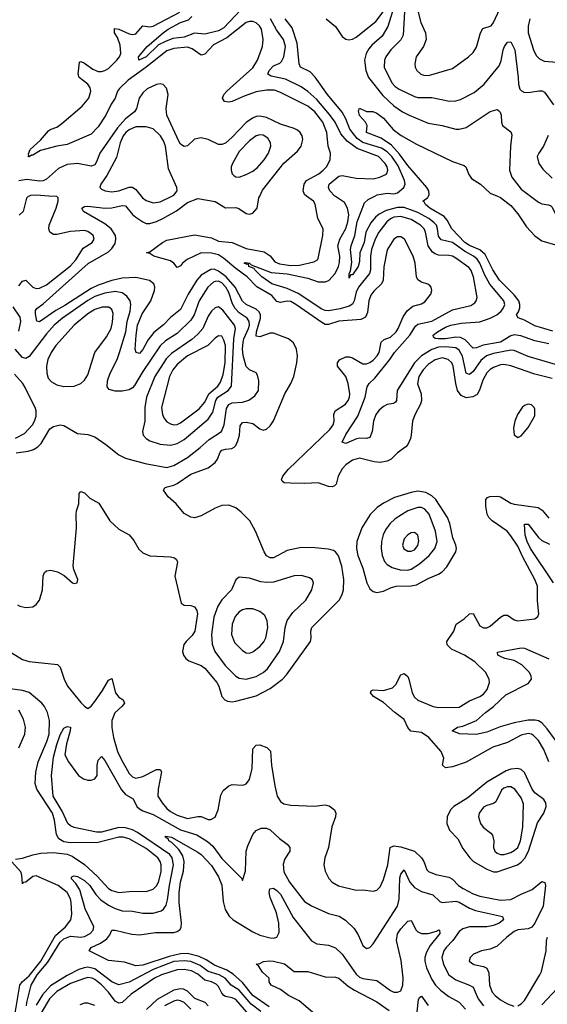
# Model space of a CAD drawing. Header units: inches. Extents: x 1649636 to 1815363, y 506543 to 641975.
# Tile 306 of 656: x 1686234 to 1689302, y 615299 to 621026. Entities that reach past the tile are written whole.
import ezdxf

# ---------------------------------------------------------------- set-up
doc = ezdxf.new("R2010")
doc.units = ezdxf.units.IN
doc.header["$MEASUREMENT"] = 0
doc.layers.add('B6681', color=7, linetype='Continuous')
doc.layers.add('B6682', color=7, linetype='Continuous')

msp = doc.modelspace()

# ---------------------------------------------------------------- linework, layer by layer
at = {"layer": 'B6681', "color": 5}
for points, elevation in [([(1686221.8, 617621.8), (1686234.7, 617614.7), (1686270, 617607.3), (1686310, 617611.3), (1686330, 617623.6), (1686350, 617648.8), (1686367.5, 617710), (1686369.8, 617790.2), (1686377.6, 617810), (1686390, 617820.3), (1686415.6, 617824.4), (1686453.8, 617813.8), (1686492.8, 617792.8), (1686541, 617750), (1686550, 617745.5), (1686568, 617750), (1686571.5, 617770), (1686548.2, 617828.2), (1686545.4, 617850), (1686564, 618070), (1686561.6, 618150), (1686563.6, 618170), (1686577, 618210), (1686579.3, 618270), (1686590, 618280.7), (1686610, 618274.4), (1686642.7, 618242.7), (1686693.3, 618213.3), (1686758.2, 618110), (1686810, 618062.6), (1686870, 618028.8), (1686897, 617997), (1686926.7, 617946.7), (1686950, 617925.7), (1686990, 617907.6), (1687110, 617901.3), (1687135.1, 617895.1), (1687146, 617886), (1687152.2, 617870), (1687136.5, 617790), (1687172, 617632), (1687190, 617621.1), (1687230, 617618.5), (1687251, 617611), (1687264.7, 617590), (1687267, 617570), (1687251.6, 617470), (1687236.2, 617443.8), (1687201.6, 617410), (1687189.1, 617390.9), (1687181.1, 617350), (1687185.7, 617330), (1687199.4, 617310), (1687217.2, 617297.2), (1687289.6, 617269.6), (1687310, 617253.2), (1687380.6, 617170), (1687392.3, 617150), (1687410.2, 617090), (1687427.6, 617070), (1687442.4, 617062.4), (1687470, 617058.8), (1687490, 617062.2), (1687610, 617093.4), (1687690, 617135.3), (1687762.6, 617190), (1687785.2, 617214.8), (1687924.1, 617410), (1687928.9, 617430), (1687926.2, 617470), (1687932.8, 617490), (1688090.7, 617649.3), (1688110, 617683), (1688117.7, 617710), (1688119.4, 617770), (1688106.8, 617846.8), (1688087.5, 617907.5), (1688071.1, 617931.1), (1688058.7, 617938.7), (1688026.9, 617946.9), (1687950, 617954.2), (1687870, 617955), (1687790, 617937.5), (1687710, 617895.3), (1687690, 617895.3), (1687670, 617907.8), (1687654.6, 617930), (1687606, 618050), (1687571.9, 618110), (1687522.3, 618162.3), (1687490, 618186.6), (1687450, 618201.4), (1687410, 618200.3), (1687370, 618184.8), (1687290, 618139.3), (1687250, 618128.6), (1687230, 618132.1), (1687190, 618154), (1687144.6, 618210), (1687098, 618250), (1687069.8, 618290), (1687077.6, 618302.4), (1687090.6, 618309.4), (1687130, 618318.2), (1687150, 618327.4), (1687230, 618383.3), (1687330, 618418.8), (1687370, 618450.2), (1687383.4, 618470), (1687399.9, 618510), (1687410, 618521.2), (1687430, 618528.3), (1687468.1, 618531.9), (1687480.9, 618539.1), (1687491.3, 618548.7), (1687503.2, 618576.8), (1687511.2, 618610), (1687516, 618664), (1687530, 618682.5), (1687550, 618685.1), (1687590, 618676.3), (1687630, 618646.2), (1687650, 618637.6), (1687670, 618643.6), (1687690, 618662.8), (1687710, 618693.1), (1687774.9, 618850), (1687810.8, 618910), (1687827.3, 618950), (1687846, 619030), (1687849.8, 619070), (1687843.7, 619110), (1687826.6, 619146.6), (1687796.4, 619170), (1687710, 619202), (1687690, 619203.4), (1687630, 619180.4), (1687610, 619185.1), (1687610.4, 619210.4), (1687633.6, 619290), (1687633.9, 619310), (1687627.4, 619327.4), (1687610, 619342.4), (1687550, 619369.6), (1687530, 619388), (1687487.3, 619470), (1687434.5, 619530), (1687390, 619564.1), (1687365.6, 619574.4), (1687346.4, 619573.6), (1687290, 619540.1), (1687264.6, 619510), (1687213.3, 619430), (1687170, 619339.5), (1687110, 619293.2), (1687069.5, 619250.5), (1687013.6, 619206.4), (1686979.1, 619160.9), (1686950, 619107.3), (1686930, 619084.5), (1686910.8, 619090.8), (1686906.1, 619110), (1686910.4, 619190.4), (1686919.2, 619250), (1686945.8, 619314.2), (1686996.8, 619390), (1687017, 619450), (1687019.1, 619470), (1687014.1, 619490), (1686989.5, 619509.5), (1686910, 619526.1), (1686830, 619521.6), (1686770, 619509.6), (1686690, 619482.4), (1686650, 619463.2), (1686496.3, 619363.7), (1686444.9, 619335.1), (1686350, 619269.2), (1686333.1, 619273.1), (1686325.8, 619314.2), (1686325.6, 619334.4), (1686333.2, 619346.8), (1686370, 619372.2), (1686632.6, 619607.4), (1686750, 619675.3), (1686770, 619694.2), (1686790, 619724.3), (1686793.9, 619750), (1686790.2, 619770), (1686765.2, 619810), (1686730, 619839.2), (1686604.4, 619910), (1686594.7, 619930), (1686610, 619938.8), (1686630, 619940.7), (1686730.4, 619930.4), (1686770, 619931.9), (1686830, 619945.9), (1686850, 619943.7), (1686890, 619892.8), (1686910, 619876.6), (1686950, 619849.5), (1686970, 619841.2), (1686990, 619839.6), (1687030, 619851.8), (1687066.8, 619870), (1687145.2, 619914.8), (1687210, 619962.3), (1687270, 619986.7), (1687370, 619967.9), (1687430, 619931), (1687490, 619932.6), (1687507.9, 619927.9), (1687550, 619897.8), (1687570, 619894.5), (1687590, 619901), (1687613.9, 619930), (1687625.2, 619990), (1687629.9, 620000)], 520), ([(1686230, 619477.2), (1686250, 619505.2), (1686270, 619510.2), (1686310, 619469.3), (1686330, 619462.2), (1686350, 619464.2), (1686390, 619482.8), (1686530, 619594.8), (1686560.6, 619630), (1686603.4, 619696.6), (1686654.7, 619730), (1686666.9, 619750), (1686661.1, 619770), (1686650, 619781.1), (1686630, 619794.6), (1686610, 619799.1), (1686530, 619793), (1686450, 619775.5), (1686430, 619776.2), (1686410, 619789.8), (1686403.4, 619810), (1686405, 619830), (1686446.5, 619930), (1686458.5, 619970), (1686457, 619990), (1686450, 619997), (1686404.4, 620000)], 540), ([(1686289.8, 620000), (1686282.8, 619997.2), (1686272.9, 619987.1), (1686253.9, 619910), (1686231.9, 619888.1)], 540), ([(1686939.4, 620000), (1686947.3, 619990), (1686970, 619974.5), (1687010, 619961), (1687050, 619966.4), (1687119.4, 620000)], 540), ([(1689330, 618939.7), (1689230, 618963.8), (1689090, 619011.9), (1689050, 619019.6), (1689030, 619017.7), (1688990, 619003.4), (1688969, 618991), (1688950, 618971.8), (1688927.9, 618930), (1688908.2, 618871.8), (1688894.1, 618845.9), (1688868, 618832), (1688830, 618826.6), (1688800.6, 618840.6), (1688780.5, 618870), (1688769.9, 618909.9), (1688754.2, 619010), (1688746.5, 619030), (1688726.2, 619050), (1688690, 619058.4), (1688650, 619047), (1688610, 619020.4), (1688580.4, 618990), (1688555.2, 618950), (1688547.8, 618907.8), (1688569.3, 618850), (1688570.2, 618810), (1688564.8, 618790), (1688531.6, 618728.4), (1688517.6, 618690), (1688511.2, 618610), (1688505.7, 618590), (1688490, 618554.3), (1688478.6, 618541.4), (1688430, 618506.6), (1688394, 618470), (1688370, 618458.4), (1688330, 618450.9), (1688294.5, 618454.5), (1688210, 618474.5), (1688170, 618463.4), (1688130, 618435.9), (1688110, 618413.6), (1688085.7, 618370), (1688074.9, 618325.1), (1688065.1, 618314.9), (1688050.8, 618309.2), (1688029.9, 618309.9), (1687970, 618332.7), (1687892.3, 618327.7), (1687809.5, 618329.5), (1687772.6, 618332.6), (1687761, 618341), (1687756, 618350), (1687764.4, 618370), (1687795.8, 618410), (1688038, 618642), (1688055.9, 618670), (1688062.4, 618690), (1688061.6, 618730), (1688069, 618750), (1688129.1, 618790), (1688143.6, 618810), (1688151.9, 618830), (1688153.8, 618850), (1688144.3, 618910), (1688130.3, 618950.3), (1688082.3, 619010), (1688082.1, 619030), (1688092.8, 619047.2), (1688130, 619065), (1688150, 619065.2), (1688170, 619058.9), (1688230, 619024.5), (1688250, 619023.7), (1688270, 619031.5), (1688290, 619046.3), (1688312.9, 619070), (1688323.4, 619090), (1688335.1, 619150), (1688354.1, 619165.9), (1688390, 619178.8), (1688422.8, 619210), (1688435.5, 619230), (1688463.2, 619296.8), (1688487, 619333), (1688520.1, 619359.9), (1688570, 619373.8), (1688590, 619385.2), (1688624.4, 619430), (1688629.7, 619450), (1688627.3, 619470), (1688618.9, 619478.9), (1688607.2, 619487.2), (1688570, 619498.5), (1688550, 619511.8), (1688541.4, 619530), (1688533.9, 619610), (1688522.3, 619650), (1688472.3, 619750), (1688450, 619763.5), (1688430, 619762.7), (1688410, 619749.7), (1688370, 619687.3), (1688351.3, 619588.7), (1688348.2, 619510), (1688338.5, 619490), (1688292.6, 619447.4), (1688276.1, 619423.9), (1688264.5, 619390), (1688257.1, 619322.9), (1688244.2, 619295.8), (1688218.5, 619281.5), (1688090, 619273.2), (1688030, 619252.8), (1688010, 619253.7), (1687990, 619265.3), (1687840.2, 619370), (1687810, 619385.8), (1687790, 619389.5), (1687750, 619380.9), (1687730, 619387.5), (1687700.8, 619420.8), (1687612.4, 619472.4), (1687556, 619530), (1687490, 619578.5), (1687419.4, 619639.4), (1687390, 619658.3), (1687350, 619668.4), (1687290, 619670.3), (1687208, 619632), (1687181.5, 619610), (1687170, 619593.6), (1687150, 619585.3), (1687129.5, 619609.5), (1687110, 619622.4), (1687013.5, 619650), (1686990, 619665), (1686972.3, 619670), (1686990, 619675.9), (1687064.2, 619730), (1687090, 619743.8), (1687250, 619774.9), (1687350, 619756.4), (1687390, 619738.3), (1687470, 619730.4), (1687550, 619694.5), (1687655.7, 619675.7), (1687690, 619652.9), (1687717.3, 619617.3), (1687745.1, 619605.1), (1687810, 619595.7), (1687861.3, 619598.7), (1687943.4, 619616.6), (1687965.7, 619630), (1687970, 619637.1), (1687995.8, 619770), (1687997.9, 619810), (1687966.8, 619870), (1687952.5, 619952.5), (1687942.4, 619970), (1687902.3, 620000)], 480), ([(1689350, 619019.5), (1689190, 619066.6), (1689110, 619101.1), (1689090, 619103.5), (1688990, 619085.1), (1688948.6, 619071.4), (1688916, 619044), (1688870, 618978.8), (1688850, 618961.6), (1688830, 618970.8), (1688809.4, 619069.4), (1688790, 619103.2), (1688770, 619117.3), (1688710, 619123.8), (1688670, 619121.3), (1688630, 619108.5), (1688569.6, 619070), (1688529.2, 619030.8), (1688429.5, 618870), (1688424.4, 618810), (1688418.9, 618801.1), (1688406.9, 618793.1), (1688370, 618787.2), (1688350, 618776.9), (1688324.4, 618755.6), (1688304.7, 618730), (1688291.1, 618690), (1688283.5, 618630), (1688270, 618596.3), (1688251, 618589), (1688210, 618591.7), (1688192.1, 618587.9), (1688130, 618561.3), (1688110, 618568), (1688130, 618613.1), (1688201, 618719), (1688242.8, 618830), (1688255.4, 618890), (1688265.8, 618910), (1688299.6, 618940.4), (1688387.1, 619050), (1688412.7, 619090), (1688502.4, 619190), (1688536.2, 619243.8), (1688550, 619255.6), (1688630, 619272.9), (1688750, 619338.9), (1688856.5, 619363.6), (1688880.6, 619379.4), (1688888.6, 619390), (1688893.5, 619410), (1688873.3, 619530), (1688856.6, 619570), (1688845.1, 619585.1), (1688770, 619637.9), (1688750, 619649.9), (1688730, 619654.9), (1688670, 619657.2), (1688650, 619663.4), (1688634.5, 619674.5), (1688609.4, 619710), (1688594.2, 619790), (1688585, 619810), (1688565.5, 619830), (1688510, 619864), (1688450, 619881.9), (1688410, 619877.2), (1688390, 619868.5), (1688369.6, 619850), (1688321.7, 619790), (1688301.1, 619750), (1688279.9, 619690), (1688274.1, 619650), (1688273.5, 619570), (1688268.5, 619550), (1688203.5, 619470), (1688190, 619441.4), (1688179.5, 619390), (1688169.7, 619370.3), (1688150, 619359.6), (1688096.6, 619343.4), (1688030, 619332.4), (1688010, 619334.2), (1687990, 619342.5), (1687853.1, 619433.1), (1687790, 619463.3), (1687700.5, 619490), (1687642.6, 619530), (1687600.4, 619570), (1687598.2, 619578.2), (1687566.2, 619590), (1687565.2, 619605.2), (1687557.6, 619602.4), (1687539.5, 619610), (1687546.5, 619613.5), (1687570, 619610.6), (1687579.1, 619599.1), (1687696.1, 619556.1), (1687790, 619548.1), (1687910, 619521.9), (1687970, 619500.9), (1688010, 619500.8), (1688030.9, 619509.1), (1688069, 619550), (1688087.6, 619590), (1688093.5, 619613.5), (1688094.6, 619650), (1688083.2, 619710), (1688096.4, 619750), (1688130, 619812.2), (1688141.9, 619850), (1688147.6, 619890), (1688139.3, 619930), (1688121.9, 619961.9), (1688070, 619996.8), (1688066.9, 620000)], 460), ([(1689310, 619140.2), (1689230, 619157.7), (1689147.4, 619187.4), (1689110, 619192.5), (1689090, 619187.7), (1689030, 619149.3), (1688928.1, 619131.9), (1688890, 619117.3), (1688870, 619115.6), (1688824.2, 619164.2), (1688798.1, 619178.1), (1688770, 619179.5), (1688710, 619170), (1688669.9, 619169.9), (1688650.8, 619170.8), (1688640, 619180), (1688638.7, 619190), (1688663.4, 619210), (1688710, 619237.5), (1688740.8, 619250), (1688801.6, 619261.6), (1688910, 619267.9), (1688970.6, 619290), (1689008.4, 619310), (1689033.1, 619330), (1689048.1, 619350), (1689054.3, 619370), (1689050, 619390.6), (1688967.4, 619487.4), (1688939.5, 619539.5), (1688909.9, 619610), (1688893.3, 619633.3), (1688872.7, 619650), (1688819.5, 619679.5), (1688750, 619730.3), (1688685.3, 619745.3), (1688670, 619766), (1688664.3, 619810), (1688656.7, 619830), (1688645, 619845), (1688612.4, 619870), (1688550, 619904.2), (1688470, 619933.2), (1688430, 619934.4), (1688364.4, 619915.6), (1688324.8, 619895.2), (1688302.8, 619877.2), (1688276.5, 619843.5), (1688247.4, 619790), (1688237.8, 619730), (1688212.7, 619670), (1688210, 619619), (1688201.5, 619590), (1688170, 619542.3), (1688158, 619542), (1688150, 619522), (1688149.1, 619549.1), (1688156.6, 619563.4), (1688164.6, 619615.4), (1688158.1, 619690), (1688160.9, 619710), (1688183.3, 619770), (1688197, 619850), (1688239.7, 619960.3), (1688259.9, 619980.1), (1688299.4, 620000)], 440), ([(1689333.5, 619213.5), (1689230, 619245.8), (1689170, 619278.1), (1689131.6, 619291.6), (1689121.8, 619310), (1689134.1, 619325.9), (1689142.1, 619350), (1689141.8, 619370), (1689135.5, 619390), (1689110, 619425), (1689024.5, 619510), (1688985, 619570), (1688940.4, 619660.4), (1688910, 619687.9), (1688850, 619712.2), (1688822.4, 619730), (1688747.6, 619810), (1688719.9, 619859.9), (1688701.5, 619881.5), (1688619.1, 619930), (1688594.6, 619950), (1688585.8, 619965.8), (1688578.4, 619970), (1688607.5, 619992.5), (1688610.9, 620000)], 420), ([(1689011.4, 620000), (1689030, 619992), (1689090, 619945.4), (1689130, 619896.1), (1689180.7, 619820.7), (1689230, 619768.9), (1689270, 619740.2), (1689350, 619716.5), (1689430, 619661.5), (1689480.2, 619610), (1689520.2, 619550), (1689572.1, 619490), (1689693.5, 619370), (1689745.4, 619325.4), (1689830, 619266), (1689870, 619243.5), (1689908.8, 619228.8), (1689935.5, 619170), (1689962.2, 619142.2), (1689990, 619124.2), (1690000, 619120.4)], 420), ([(1689203.8, 620000), (1689250, 619965), (1689270, 619954.3), (1689309.2, 619949.2), (1689323, 619943), (1689330, 619936.4), (1689364.4, 619864.4), (1689439.5, 619770), (1689470, 619740.1), (1689530, 619699.6), (1689590, 619689.2), (1689604, 619670), (1689610.1, 619590), (1689630, 619549.4), (1689670, 619510.1), (1689742.1, 619462.1), (1689830, 619377.1), (1689850, 619366.4), (1689890, 619363.2), (1689950, 619392.5), (1689990, 619400.7), (1690000, 619390.5)], 440), ([(1686213.1, 618506.9), (1686283.3, 618516.7), (1686314.4, 618525.6), (1686338.7, 618541.3), (1686358.5, 618561.5), (1686410, 618646.5), (1686430, 618659.6), (1686470, 618670.3), (1686490, 618665.3), (1686570, 618618), (1686630, 618613.1), (1686670, 618600.3), (1686735.8, 618555.8), (1686810, 618494.9), (1686850, 618475.3), (1686963.8, 618443.8), (1687090, 618421.7), (1687130, 618433.5), (1687210, 618480.1), (1687282.9, 618537.1), (1687335.1, 618584.9), (1687406.5, 618630), (1687423.7, 618670), (1687436.5, 618763.5), (1687450, 618788), (1687470, 618796.5), (1687530, 618800.7), (1687567.3, 618812.7), (1687602, 618838), (1687622, 618870), (1687624.4, 618924.4), (1687617.5, 618957.5), (1687610, 618972.3), (1687570, 618989.7), (1687550, 619009.6), (1687533.1, 619073.1), (1687529.9, 619109.9), (1687533.1, 619150), (1687537.6, 619170), (1687565.2, 619230), (1687570.2, 619250), (1687569.1, 619270), (1687556.2, 619290), (1687510, 619321.1), (1687486.1, 619346.1), (1687472.3, 619372.3), (1687450, 619438.9), (1687433.5, 619470), (1687410, 619494.9), (1687390, 619504.5), (1687370, 619503.9), (1687360.8, 619499.2), (1687328.6, 619470), (1687277.4, 619390), (1687247.6, 619310), (1687230, 619278.9), (1687150, 619201.3), (1687082.7, 619157.3), (1687050.6, 619129.4), (1686945.4, 618974.6), (1686901.1, 618898.9), (1686890, 618885.2), (1686870, 618873.2), (1686830, 618864.4), (1686790, 618864.8), (1686754.8, 618874.8), (1686741.8, 618890), (1686745.2, 618925.2), (1686760.2, 618970), (1686800.8, 619050), (1686815.3, 619090), (1686850.5, 619209.5), (1686858.5, 619270), (1686876.7, 619330), (1686880.4, 619370), (1686877, 619390), (1686857.8, 619417.8), (1686830, 619437.9), (1686790, 619444.2), (1686730, 619434.3), (1686670, 619415.6), (1686630, 619392.2), (1686482.5, 619290), (1686435.4, 619250), (1686390, 619198), (1686290, 619066.3), (1686270, 619054.6), (1686250, 619061), (1686207.6, 619110)], 540), ([(1686230, 619214.9), (1686240.1, 619270), (1686236, 619296), (1686196.3, 619356.3)], 540), ([(1686209, 618591), (1686261.1, 618618.9), (1686308.4, 618670), (1686320.6, 618690), (1686330, 618719.1), (1686329.9, 618749.9), (1686325, 618765), (1686266.8, 618886.8), (1686251.9, 618910), (1686203.4, 618963.4)], 560), ([(1689310, 616709.8), (1689281.2, 616781.2), (1689250, 616832.8), (1689221.6, 616861.6), (1689209.5, 616869.5), (1689190, 616873.4), (1689150, 616864.7), (1689070, 616821), (1688985.3, 616794.7), (1688830, 616708.1), (1688750, 616680.9), (1688710, 616674.3), (1688693, 616690), (1688699.8, 616730), (1688685, 616770), (1688612.6, 616850), (1688570, 616879.1), (1688507.4, 616887.4), (1688490, 616909.7), (1688470, 616954.9), (1688415.6, 616995.6), (1688350, 617053.5), (1688291.5, 617090), (1688273.6, 617110), (1688278, 617122), (1688290, 617128.2), (1688350, 617123.2), (1688401.4, 617138.6), (1688421.7, 617158.3), (1688450, 617215.5), (1688470, 617222.6), (1688490, 617205.3), (1688497.7, 617190), (1688516.8, 617110), (1688530, 617085.8), (1688550, 617068.5), (1688639.1, 617030), (1688670, 617024.6), (1688790, 617027.5), (1688850, 617063.8), (1688910, 617088.5), (1688930, 617102.4), (1688952.9, 617130), (1688966, 617170), (1688964.4, 617190), (1688942.3, 617230), (1688880.4, 617290), (1688821.1, 617330), (1688745.3, 617365.3), (1688720.2, 617390), (1688717.7, 617410), (1688757.9, 617470), (1688771.6, 617510), (1688818.5, 617541.5), (1688850.3, 617570.3), (1688870, 617571.8), (1688910, 617500.7), (1688930, 617487.8), (1688950, 617487.8), (1688970, 617498.4), (1689030, 617551.4), (1689050, 617562.4), (1689070, 617562.7), (1689110, 617535.3), (1689130, 617528.9), (1689230, 617541.6), (1689246.2, 617553.8), (1689253.3, 617570), (1689244.7, 617644.7), (1689244, 617730), (1689229.8, 617770), (1689158.9, 617898.9), (1689130, 617964.5), (1689090, 618023), (1689068.6, 618050), (1688982.2, 618110), (1688961.9, 618130), (1688952.2, 618150), (1688943.7, 618196.3), (1688944.7, 618235.3), (1688953.8, 618246.2), (1688967.7, 618252.3), (1689014.3, 618254.3), (1689030, 618250.8), (1689090, 618213.8), (1689110, 618207), (1689248.4, 618188.4), (1689272.1, 618172.1), (1689310, 618126.3)], 480), ([(1689337.3, 617750), (1689203.7, 617950), (1689184.2, 617990), (1689172.5, 618027.5), (1689168.5, 618091.5), (1689190, 618091), (1689250, 618014.4), (1689270, 617996.3), (1689315, 617975)], 460), ([(1686185, 617345), (1686250, 617304.3), (1686290, 617292), (1686454.6, 617274.6), (1686470, 617260.4), (1686491.9, 617190), (1686512.7, 617150), (1686590, 617053.4), (1686610, 617032.1), (1686630, 617019.6), (1686650, 617033.6), (1686670, 617059.7), (1686715.4, 617124.6), (1686750, 617184.9), (1686770, 617193), (1686792, 617110), (1686810, 617084.3), (1686835.8, 617070), (1686844.4, 617050), (1686828.2, 617030), (1686786.5, 616993.5), (1686770.5, 616949.5), (1686770.5, 616909.5), (1686779.5, 616850), (1686803.7, 616770), (1686823.9, 616723.9), (1686870, 616641.5), (1686890, 616620.9), (1686910, 616614.4), (1686950, 616624), (1687030, 616664.1), (1687050, 616664.7), (1687059.1, 616650), (1687038.6, 616550), (1687037.7, 616510), (1687061.5, 616470), (1687090, 616438.2), (1687110, 616421.1), (1687150, 616399.4), (1687210, 616379.7), (1687270, 616391.6), (1687290, 616391.4), (1687330, 616374), (1687345.8, 616374.2), (1687370, 616386.3), (1687387.3, 616430), (1687404, 616516), (1687417.3, 616542.7), (1687450, 616568.9), (1687470, 616577.7), (1687530, 616573.4), (1687542.3, 616577.7), (1687550, 616581.3), (1687570, 616606.4), (1687586.2, 616670), (1687590, 616784), (1687610, 616806), (1687630, 616807.7), (1687671.9, 616791.9), (1687691.8, 616771.8), (1687699, 616690), (1687717.9, 616570), (1687731.6, 616510), (1687750, 616477.8), (1687770, 616464.6), (1687810, 616456.5), (1687947.9, 616452.1), (1688010, 616458.8), (1688033.6, 616453.6), (1688065.2, 616430), (1688072.9, 616410), (1688071.2, 616390), (1688049.4, 616330.6), (1688030.2, 616210), (1688007.9, 616150), (1688001.8, 616110), (1688010, 616074), (1688031.5, 616030), (1688050.3, 616010), (1688087.5, 615987.5), (1688190, 615963.2), (1688230, 615964), (1688290, 615956), (1688310, 615962.6), (1688330, 615981.3), (1688350, 616024.9), (1688375.2, 616110), (1688388.6, 616210), (1688410, 616220.1), (1688450, 616215.2), (1688530.3, 616190.3), (1688571.2, 616150), (1688583.7, 616130), (1688601.7, 616081.7), (1688611, 616071), (1688653.3, 616053.3), (1688730, 616037.7), (1688750, 616026), (1688786.1, 615990), (1688811.7, 615971.7), (1688870, 615941.2), (1688910, 615927.4), (1689030, 615904.3), (1689090, 615907.6), (1689150, 615939.7), (1689214, 615966), (1689270, 616013.8), (1689287.6, 616007.6), (1689291.9, 615990), (1689277.3, 615870), (1689228.7, 615771.3), (1689212, 615748), (1689190, 615738.2), (1689131.2, 615731.2), (1689110, 615721.3), (1689067.5, 615690), (1689010, 615637.7), (1688970, 615619.4), (1688918.8, 615610), (1688873.4, 615590), (1688853, 615570), (1688847.7, 615550), (1688874, 615530), (1688930, 615517.7), (1688950, 615508), (1688962.1, 615482.1), (1688965.1, 615410), (1688982.1, 615370), (1688998.1, 615350), (1689030, 615323.8), (1689070, 615300.7), (1689107.1, 615287.1)], 480), ([(1689350, 616835.8), (1689301.8, 616901.8), (1689270, 616936.8), (1689250, 616947.8), (1689231.6, 616951.6), (1689190, 616951.5), (1689110, 616936.9), (1689027.3, 616912.7), (1688950, 616881.8), (1688887.8, 616867.8), (1688791.2, 616871.2), (1688749.6, 616890), (1688779.3, 616910), (1688810, 616917.4), (1688890, 616949.5), (1688943.3, 616996.7), (1688990, 617030.1), (1689061.5, 617098.5), (1689190, 617165.3), (1689209.8, 617190), (1689207.6, 617210), (1689197, 617230), (1689153.4, 617273.4), (1689110, 617297.7), (1689054.5, 617310), (1689030, 617321.2), (1689013.3, 617330), (1689013.2, 617346.8), (1689150, 617371.9), (1689170, 617370.8), (1689310, 617307.6)], 460), ([(1686210, 616142.4), (1686250, 616147.8), (1686310, 616168.6), (1686357.4, 616177.4), (1686430, 616181.2), (1686510, 616172.7), (1686540.1, 616160.1), (1686610, 616112.7), (1686684.3, 616044.3), (1686750, 615971.9), (1686770, 615960.4), (1686810, 615948.6), (1686890, 615956.4), (1686970, 615954.8), (1687010, 615967.8), (1687030, 615988.3), (1687040.9, 616010), (1687055.7, 616070), (1687056.9, 616110), (1687051.7, 616130), (1687036.7, 616150), (1686970, 616204.1), (1686870, 616261.6), (1686836.2, 616270), (1686810, 616270.6), (1686690, 616240.4), (1686530, 616238.6), (1686490, 616244.2), (1686461.8, 616261.8), (1686447.3, 616287.3), (1686436.8, 616370), (1686423.9, 616410), (1686333.5, 616550), (1686324, 616584), (1686328.1, 616648.1), (1686341.7, 616710), (1686392.5, 616827.5), (1686405.5, 616870), (1686407.5, 616950), (1686395.1, 616995.1), (1686378.3, 617030), (1686362.4, 617050), (1686290, 617112.1), (1686250, 617123.1), (1686150, 617137)], 480), ([(1686229.6, 616790.4), (1686264.3, 616870), (1686267.6, 616910), (1686257.1, 616957.1), (1686230, 617009.9)], 520), ([(1686274.3, 615290), (1686274.8, 615310), (1686301.3, 615410), (1686334.7, 615470), (1686396.8, 615543.2), (1686470, 615660.9), (1686490, 615680.4), (1686530, 615695.9), (1686590, 615688.9), (1686610, 615692.6), (1686643.4, 615710), (1686660.8, 615730), (1686664.4, 615750), (1686614.2, 615854.2), (1686584.1, 615964.1), (1686561, 616001), (1686534, 616030), (1686538.7, 616041.3), (1686550, 616046), (1686570, 616041.2), (1686610, 616018.5), (1686641.6, 615990), (1686677.6, 615937.6), (1686706.1, 615906.1), (1686750, 615875.7), (1686790, 615855.5), (1686830, 615843.1), (1686890, 615840.5), (1686950, 615828.3), (1687010, 615828.9), (1687057, 615843), (1687070, 615852), (1687085.1, 615874.9), (1687094, 615906), (1687104.9, 615990), (1687127.8, 616110), (1687121.1, 616150), (1687107.1, 616170), (1686918.3, 616298.3), (1686890, 616312.9), (1686850, 616324.7), (1686810, 616326.8), (1686710, 616300.8), (1686680.5, 616300.5), (1686550, 616326.9), (1686530, 616335.9), (1686514.5, 616350), (1686481.8, 616421.8), (1686428, 616510), (1686419.2, 616630), (1686430, 616735.5), (1686450, 616810.3), (1686470, 616865.3), (1686490, 616904.4), (1686510, 616915.5), (1686530.4, 616910.4), (1686528.4, 616890), (1686505.5, 616814.5), (1686496.5, 616750), (1686517, 616710), (1686575.9, 616630), (1686604.9, 616610), (1686630, 616602), (1686650, 616602.5), (1686670.4, 616609.6), (1686683.7, 616630), (1686684.5, 616690), (1686690, 616719.3), (1686710, 616739.5), (1686730, 616717), (1686826.5, 616546.5), (1686850, 616519.8), (1686894.2, 616494.2), (1686916.1, 616450), (1686930, 616436.1), (1686950, 616424.1), (1687010, 616402.9), (1687170, 616313.3), (1687264.4, 616284.4), (1687326, 616246), (1687358, 616218), (1687410, 616147.5), (1687524.9, 616030), (1687530, 616018), (1687547.7, 616072.3), (1687551.5, 616190), (1687560.2, 616219.8), (1687590, 616286), (1687610, 616310.3), (1687637.6, 616322.4), (1687670, 616323.6), (1687690, 616314.5), (1687743.9, 616263.9), (1687788.9, 616230), (1687804.4, 616210), (1687804, 616190), (1687775.8, 616144.2), (1687766.1, 616113.9), (1687770.1, 616070), (1687803.4, 616010), (1687890, 615897.6), (1687930, 615871), (1688030, 615827.3), (1688091.4, 615811.4), (1688129, 615789), (1688179.5, 615739.5), (1688203, 615703), (1688230, 615640.7), (1688250, 615623), (1688270, 615628.2), (1688290, 615650.5), (1688430, 615869.2), (1688439.7, 615910), (1688444.8, 616035.2), (1688450, 616056.5), (1688470, 616081.3), (1688503.4, 616010), (1688530, 615977.5), (1688570, 615955), (1688636.3, 615936.3), (1688676.5, 615896.5), (1688690.2, 615890.2), (1688770, 615898.7), (1688790, 615893.5), (1688850, 615858.2), (1688884.7, 615844.7), (1689040.5, 615810), (1689047.2, 615790), (1689022.6, 615770), (1688990, 615757.9), (1688950, 615748.9), (1688850, 615749.4), (1688810, 615738.4), (1688790, 615721.8), (1688752, 615670), (1688714, 615630), (1688700.7, 615610), (1688689.5, 615570), (1688697.9, 615530), (1688729.8, 615469.8), (1688770, 615441), (1688850.1, 615410.1), (1688870, 615397.8), (1688900.8, 615330), (1688930.1, 615290)], 460), ([(1687684.2, 615284.2), (1687590, 615349.9), (1687530, 615426.1), (1687474.4, 615474.4), (1687437.7, 615497.7), (1687367, 615527), (1687317.9, 615557.9), (1687277.1, 615577.1), (1687210, 615594.2), (1687170, 615592.7), (1687102.7, 615577.3), (1686950, 615526.5), (1686910, 615522.7), (1686843.9, 615543.9), (1686750, 615553.1), (1686638.7, 615610), (1686649.7, 615630), (1686704.8, 615655.2), (1686740.3, 615679.7), (1686757.6, 615702.4), (1686770, 615730.3), (1686790, 615730.2), (1686886.3, 615706.3), (1686930, 615703), (1687023.2, 615716.8), (1687130, 615717), (1687150, 615721.7), (1687166.2, 615733.8), (1687172.7, 615747.3), (1687174.7, 615770), (1687161.2, 615890), (1687161.3, 615950), (1687169.9, 616010), (1687186.7, 616073.3), (1687190.9, 616130), (1687182.7, 616162.7), (1687159.1, 616199.1), (1687119.2, 616239.2), (1687101, 616250), (1687098.4, 616258.4), (1687080.7, 616270), (1687083.3, 616276.7), (1687116.5, 616270), (1687270, 616184.2), (1687290.1, 616170), (1687350, 616105.7), (1687390, 616040.9), (1687408.5, 615991.5), (1687417, 615897), (1687428.8, 615850), (1687451.4, 615811.4), (1687476.2, 615790), (1687590, 615719.8), (1687630, 615701.1), (1687690, 615685.1), (1687710, 615683), (1687730, 615688.6), (1687742.7, 615717.3), (1687739.9, 615770), (1687726.7, 615830), (1687690, 615920.7), (1687685, 615950), (1687688.9, 615971.1), (1687710, 615973.6), (1687730, 615960.8), (1687750, 615938.5), (1687823.5, 615803.5), (1687930, 615668.3), (1687962, 615650), (1688030, 615643.2), (1688070, 615626.8), (1688110, 615591), (1688190, 615474.8), (1688210, 615457.3), (1688230, 615449.1), (1688310, 615437.1), (1688390, 615378.4), (1688410, 615370.2), (1688430.6, 615369.4), (1688450, 615377.4), (1688462.5, 615410), (1688463.4, 615450), (1688452.9, 615552.9), (1688425.2, 615670), (1688431.6, 615708.4), (1688450, 615737.1), (1688490, 615782.4), (1688510, 615786), (1688539.7, 615730), (1688550, 615719.7), (1688570, 615710.8), (1688610, 615710.7), (1688656.8, 615723.2), (1688670, 615732), (1688675.5, 615730), (1688676.3, 615710), (1688620.1, 615639.9), (1688598.9, 615601.1), (1688590.1, 615570), (1688589.3, 615550), (1688599.2, 615510), (1688630, 615443.5), (1688650.9, 615410.9), (1688681.2, 615381.2), (1688730, 615344.3), (1688790, 615311.9), (1688826, 615270)], 440), ([(1686199.2, 615200.8), (1686234.8, 615410), (1686249.1, 615430), (1686290, 615465.1), (1686357.1, 615550), (1686442, 615698), (1686499.9, 615750), (1686531.1, 615790), (1686537, 615823), (1686533.7, 615890), (1686530, 615912.3), (1686509.3, 615950), (1686456.8, 615990), (1686330, 616045.5), (1686310, 616042.8), (1686270, 616008.4), (1686253.6, 616006.4), (1686250, 615999.3), (1686246.4, 616050), (1686239.8, 616070), (1686187.3, 616130)], 480), ([(1689130, 615290.1), (1689150, 615301.7), (1689170, 615321.3), (1689259.1, 615470), (1689267.6, 615490), (1689294.3, 615610), (1689297.6, 615670), (1689302.9, 615690)], 480), ([(1687636.4, 615256.4), (1687580.2, 615300.2), (1687510, 615381.9), (1687464.5, 615410), (1687428.6, 615450), (1687393.2, 615470), (1687330, 615489.6), (1687284.2, 615524.2), (1687230, 615547.4), (1687190, 615551.8), (1687130, 615547.1), (1687010, 615500.5), (1686870, 615428.1), (1686810, 615411.1), (1686770, 615430.3), (1686670, 615504.5), (1686630, 615514.2), (1686608.7, 615511.3), (1686578.8, 615501.2), (1686510, 615467), (1686413.8, 615406.2), (1686365.8, 615354.2), (1686330, 615294.3)], 460), ([(1687964.3, 615230), (1687859.6, 615319.6), (1687797.6, 615350), (1687750, 615385.7), (1687695.3, 615410), (1687684, 615430), (1687684, 615450), (1687646.5, 615486.5), (1687623.1, 615523.1), (1687610, 615532), (1687630, 615536), (1687652.5, 615547.5), (1687687.7, 615552.3), (1687709.7, 615550.3), (1687773.7, 615533.7), (1687830, 615490.4), (1687910, 615490.3), (1688010, 615459.3), (1688070, 615456), (1688090, 615450.2), (1688144.8, 615404.8), (1688181.6, 615381.6), (1688310, 615313), (1688383.3, 615263.3)], 420), ([(1687592.1, 615210), (1687490, 615325.7), (1687470, 615335.4), (1687430, 615343.5), (1687421.6, 615350), (1687410, 615363), (1687390, 615402.3), (1687376.5, 615416.5), (1687350, 615428.8), (1687310, 615439), (1687270, 615473.5), (1687233.5, 615493.5), (1687190, 615500.8), (1687150, 615499), (1687059.4, 615470), (1687017.7, 615450), (1686881.6, 615358.4), (1686830, 615308.7), (1686810, 615304.4), (1686790, 615317.3), (1686749.6, 615369.6), (1686710, 615411.6), (1686670, 615443.5), (1686654.5, 615450), (1686630, 615453.7), (1686610, 615449.6), (1686530, 615419.1), (1686450, 615372.8), (1686407.2, 615330), (1686358.1, 615250)], 480), ([(1687330.5, 615290.5), (1687313, 615310), (1687253.1, 615333.1), (1687210, 615374.3), (1687186, 615386), (1687168.4, 615388.4), (1687130, 615380.7), (1687033.1, 615326.9), (1686971.3, 615268.7)], 520), ([(1688544.6, 615255.4), (1688553.5, 615326.5), (1688560.4, 615339.6), (1688570, 615346.4), (1688610, 615292.4)], 420), ([(1689270, 615295.6), (1689359.2, 615390)], 460), ([(1686670, 615292.7), (1686630, 615306), (1686610, 615305), (1686584.5, 615295.5)], 520), ([(1687230, 615269.9), (1687189.5, 615309.5), (1687170, 615319.8), (1687150, 615322.1), (1687130, 615317.9), (1687075.5, 615290)], 540)]:
    msp.add_lwpolyline(points, dxfattribs=dict(at, elevation=elevation))
for points, elevation in [([(1686713.7, 619353.7), (1686670, 619340.1), (1686630, 619315.3), (1686550.9, 619250), (1686443.7, 619130), (1686416.6, 619090), (1686398.2, 619050), (1686390.1, 619010), (1686390.9, 618970), (1686400.5, 618940.5), (1686419, 618919), (1686450, 618902.9), (1686490, 618893), (1686550, 618893.6), (1686590, 618909.1), (1686610, 618929), (1686630, 618961.1), (1686671.9, 619090), (1686738.5, 619181.5), (1686766.6, 619230), (1686774.2, 619265.8), (1686777.5, 619317.5), (1686770, 619339.7), (1686753, 619353)], 560), ([(1687390, 619356), (1687370, 619349.9), (1687349.4, 619330), (1687330, 619301.4), (1687298.6, 619230), (1687270, 619196.5), (1687235.2, 619164.8), (1687116.6, 619083.4), (1687085.9, 619054.1), (1687019.6, 618950), (1686970.6, 618830), (1686961.8, 618770), (1686961.3, 618690), (1686947.2, 618630), (1686951.2, 618610), (1686969.1, 618590), (1686990, 618577), (1687050, 618557), (1687110, 618551.3), (1687150, 618560.9), (1687190, 618584), (1687330, 618703.2), (1687357.3, 618742.7), (1687374.8, 618810), (1687386.2, 618830), (1687447.1, 618870), (1687465.1, 618894.9), (1687480.1, 619170), (1687488.6, 619230), (1687482.9, 619250), (1687416.1, 619336.1)], 560), ([(1687390, 619186.1), (1687370, 619174.1), (1687327.1, 619130), (1687210, 619070.3), (1687150, 619020.6), (1687123.7, 618990), (1687105.4, 618950), (1687058.7, 618770), (1687063.9, 618730), (1687071.9, 618710), (1687090, 618686.5), (1687110, 618674.5), (1687130, 618669.5), (1687150, 618671.6), (1687170, 618680.7), (1687277, 618763), (1687310, 618801.7), (1687333.6, 618850), (1687385.2, 618894.8), (1687402.4, 618917.6), (1687417.4, 618962.6), (1687428.7, 619030), (1687429.9, 619129.9), (1687421.9, 619161.9), (1687410, 619184.4)], 580), ([(1689190, 618789.8), (1689170, 618782.4), (1689156.1, 618770), (1689128.4, 618730), (1689112.4, 618690), (1689105.6, 618650), (1689110, 618611), (1689130, 618594.9), (1689150, 618604.9), (1689190, 618653.1), (1689230, 618722.4), (1689230, 618760.9), (1689226.4, 618770), (1689210, 618784.8)], 520), ([(1688550, 618284.1), (1688510, 618276.7), (1688414.3, 618245.7), (1688350, 618214.5), (1688311.8, 618188.2), (1688272.3, 618147.7), (1688224.2, 618070), (1688194.7, 617990), (1688191.6, 617950), (1688200.3, 617910), (1688230, 617836.3), (1688252.8, 617750), (1688270, 617715.8), (1688290, 617699.4), (1688310, 617693.5), (1688350, 617701.7), (1688390, 617720.5), (1688423.7, 617730), (1688510, 617733.7), (1688540.7, 617739.3), (1688610, 617776.2), (1688670, 617800.6), (1688690, 617814), (1688717.4, 617842.6), (1688770.7, 617930), (1688774.6, 617950), (1688769.9, 617970), (1688752, 618012), (1688735.3, 618095.3), (1688721.5, 618130), (1688654.3, 618234.3), (1688630, 618256.9), (1688595.6, 618275.6)], 520), ([(1688548.5, 618188.5), (1688490.2, 618170), (1688416.7, 618123.3), (1688386.8, 618093.2), (1688361.1, 618058.9), (1688347.3, 618030), (1688338.2, 617990), (1688335.7, 617950), (1688342, 617910), (1688355, 617875), (1688370, 617856.3), (1688399.3, 617839.3), (1688446.3, 617826.3), (1688490, 617823.6), (1688510, 617829.2), (1688558.8, 617861.2), (1688614.9, 617910), (1688647.7, 617950), (1688661.1, 617990), (1688652, 618050), (1688614.4, 618150), (1688590, 618179.3), (1688570, 618188.2)], 540), ([(1688530, 618042.6), (1688510, 618040.4), (1688490, 618029.7), (1688470, 618007), (1688459.7, 617970), (1688467.3, 617947.3), (1688490, 617935.3), (1688510, 617934.9), (1688530, 617942.8), (1688550, 617967.2), (1688555.1, 617995.1), (1688550, 618026.6)], 560), ([(1687873.1, 617793.1), (1687830, 617791.6), (1687710, 617755), (1687670, 617752.1), (1687636.8, 617756.8), (1687570, 617777.6), (1687510, 617782.9), (1687491.7, 617768.3), (1687465.8, 617710), (1687409.4, 617650.6), (1687385.5, 617614.5), (1687362.9, 617550), (1687348.4, 617450), (1687352.7, 617392.7), (1687369.5, 617350), (1687428.8, 617270), (1687490, 617206.7), (1687510, 617196.4), (1687550, 617190.1), (1687610, 617205.4), (1687650, 617228.8), (1687674.5, 617250), (1687744.2, 617350), (1687768.8, 617410), (1687778, 617490), (1687790, 617531.4), (1687822, 617578), (1687898, 617650), (1687933.6, 617710), (1687942.3, 617750), (1687934.3, 617770), (1687919.8, 617779.8)], 540), ([(1687550, 617599.5), (1687530, 617593.7), (1687510, 617581.1), (1687486.2, 617553.8), (1687468.9, 617510), (1687465.7, 617450), (1687483.3, 617403.3), (1687530, 617355.8), (1687550, 617343.6), (1687570, 617341.3), (1687590, 617349.2), (1687630, 617379.7), (1687653.1, 617406.9), (1687664.7, 617430), (1687676.5, 617490), (1687673.2, 617530), (1687659.8, 617559.8), (1687630, 617583.4), (1687590, 617598.1)], 560), ([(1689130, 616669.5), (1689090, 616665.5), (1689063.3, 616656.7), (1688950.1, 616590), (1688839.4, 616500.5), (1688759, 616450), (1688739.3, 616430), (1688719.8, 616390), (1688717.7, 616350), (1688732.3, 616312.3), (1688780.8, 616260.8), (1688810, 616204.6), (1688851.1, 616150), (1688872.6, 616130), (1688950, 616085.3), (1688990, 616068.7), (1689010, 616068.7), (1689129.3, 616110.7), (1689150, 616124.8), (1689171.5, 616148.5), (1689191.8, 616190), (1689245.8, 616354.2), (1689281.2, 616410), (1689295.1, 616450), (1689292.9, 616470), (1689281.5, 616490), (1689230, 616528.4), (1689213.7, 616550), (1689170, 616647), (1689150, 616663.7)], 520), ([(1689090, 616564.6), (1689070, 616564.2), (1689050, 616556.8), (1689035.6, 616544.4), (1689003.2, 616476.8), (1688990, 616466), (1688950, 616456), (1688930, 616446), (1688904.9, 616410), (1688902.3, 616390), (1688914, 616350), (1688929.1, 616330), (1688974.2, 616294.2), (1688982.7, 616282.7), (1688991, 616250), (1688989.2, 616210), (1688996.9, 616190), (1689010, 616176.9), (1689030.2, 616170.2), (1689050.2, 616170.2), (1689090, 616181.9), (1689110, 616192.5), (1689130, 616210.9), (1689146.7, 616250), (1689159.6, 616330), (1689164.1, 616464.1), (1689150, 616499.7), (1689114, 616550)], 540)]:
    msp.add_lwpolyline(points, close=True, dxfattribs=dict(at, elevation=elevation))
at = {"layer": 'B6682', "color": 5}
for points, elevation in [([(1688418.4, 621130), (1688374.6, 620985.4), (1688341.9, 620930), (1688282.1, 620877.9), (1688263.9, 620856.1), (1688249.2, 620830), (1688239.7, 620790), (1688246.2, 620730), (1688262.6, 620690), (1688344.9, 620584.9), (1688410, 620525.7), (1688460.7, 620490), (1688498.3, 620470), (1688610, 620424.8), (1688690.1, 620410.1), (1688770, 620389.2), (1688790, 620388.3), (1688830, 620399.7), (1688970, 620491.1), (1689010, 620503.7), (1689018.2, 620498.2), (1689027.9, 620487.9), (1689034, 620470), (1689034.9, 620430), (1689042.3, 620410), (1689090, 620373), (1689096.5, 620356.5), (1689087, 620290), (1689083, 620150), (1689096.1, 620110), (1689150, 620040.8), (1689203.8, 620000)], 440), ([(1687902.3, 620000), (1687889.6, 620009.6), (1687882.7, 620030), (1687888.9, 620070), (1687902.1, 620090), (1687972.6, 620130), (1687999.2, 620150), (1688018.6, 620170), (1688038.8, 620210), (1688041, 620250), (1688027.9, 620290), (1688020.6, 620370), (1687995.9, 620430), (1687950.3, 620490), (1687910, 620522.7), (1687750, 620603.1), (1687715.6, 620615.6), (1687670, 620616.4), (1687610, 620605.6), (1687539.1, 620580.9), (1687470, 620549.9), (1687450, 620545.8), (1687424.7, 620550), (1687413.3, 620570), (1687420.3, 620590), (1687438.6, 620610), (1687590, 620745.7), (1687616.7, 620790), (1687645, 620870), (1687650.6, 620910), (1687639.1, 620970), (1687628.4, 620990), (1687610, 621007.2), (1687590, 621015.3), (1687570, 621016), (1687550, 621009.9), (1687439, 620921), (1687360.1, 620879.9), (1687310, 620825.6), (1687290, 620820.2), (1687237.4, 620857.4), (1687210, 620866.1), (1687130, 620858.7), (1687090, 620845.5), (1686970, 620750), (1686865.5, 620674.5), (1686814, 620626), (1686802.7, 620610), (1686790, 620568.8), (1686765.7, 620534.3), (1686734.4, 620470), (1686690, 620402), (1686650, 620359.9), (1686510, 620299.7), (1686450, 620289.9), (1686355.4, 620264.6), (1686310, 620238.5), (1686301.8, 620238.2), (1686290, 620227.8), (1686282, 620230), (1686286.6, 620233.4), (1686285.1, 620245.1), (1686295.8, 620270), (1686355.6, 620324.4), (1686401.2, 620378.8), (1686412.1, 620387.9), (1686450, 620400.7), (1686478.7, 620421.3), (1686596.9, 620523.1), (1686635.9, 620570), (1686648.3, 620610), (1686644, 620630), (1686631.1, 620651.1), (1686579.8, 620690), (1686573.3, 620710), (1686581.7, 620778.3), (1686590, 620782), (1686610, 620773.2), (1686659, 620739), (1686690, 620724.9), (1686710, 620724.2), (1686730, 620729.6), (1686750, 620741.5), (1686799.7, 620790), (1686814.5, 620810), (1686821.9, 620830), (1686818.3, 620878.3), (1686801.9, 620921.9), (1686785.7, 620950), (1686785.5, 620974.5), (1686810, 620970.7), (1686870, 620943.9), (1686890, 620939.8), (1686910, 620943.2), (1686950, 620989.3), (1686990, 620985), (1687010, 620988), (1687165.4, 621070)], 480), ([(1687518.6, 621081.4), (1687420.5, 620979.5), (1687390, 620961.2), (1687310, 620941.4), (1687250, 620948), (1687190, 620924.7), (1687124.3, 620915.7), (1687080.9, 620899.1), (1687040.9, 620879.1), (1686968.8, 620810), (1686927, 620790), (1686925.1, 620810), (1686976.2, 620870), (1687067.8, 620950), (1687097.3, 620970), (1687170, 621009), (1687214.9, 621025.1), (1687235.3, 621044.7)], 460), ([(1688015.1, 621030), (1688070, 620986.8), (1688109.1, 620929.1), (1688130, 620913.1), (1688148.8, 620908.8), (1688170, 620913), (1688190, 620924.4), (1688304.6, 621015.4), (1688364.4, 621095.6)], 440), ([(1688472.5, 621072.5), (1688463.3, 620936.7), (1688450.9, 620909.1), (1688392.5, 620850), (1688362.9, 620810), (1688354.7, 620790), (1688353.7, 620750), (1688398.4, 620658.4), (1688416.8, 620636.8), (1688440.9, 620620.9), (1688530, 620578.6), (1688550, 620573.2), (1688630, 620574), (1688732.9, 620552.9), (1688770, 620554.4), (1688797.8, 620562.2), (1688877.2, 620602.8), (1688935.3, 620650), (1689021.6, 620758.4), (1689033.5, 620786.5), (1689044.7, 620850), (1689052.3, 620870), (1689070, 620894.9), (1689090, 620898), (1689112.2, 620850), (1689133.4, 620690), (1689134.4, 620650), (1689142.7, 620622.7), (1689151.6, 620611.6), (1689170, 620603.2), (1689203.5, 620603.5), (1689251.7, 620611.7), (1689271.7, 620611.7), (1689285.1, 620605.1), (1689337.4, 620530)], 460), ([(1688551, 621070), (1688566.2, 621010), (1688593.1, 620950), (1688596.8, 620910), (1688582.9, 620870), (1688540.2, 620810), (1688532.2, 620770), (1688533.6, 620750), (1688543.1, 620730), (1688566.7, 620710), (1688583.7, 620703.7), (1688610, 620701.3), (1688624.6, 620704.6), (1688750, 620741.8), (1688843.1, 620810), (1688870, 620836), (1688890, 620866.7), (1688914.1, 620950), (1688926.1, 620973.9), (1688975, 620990), (1688989.5, 621010.5), (1689026.1, 621090)], 480), ([(1688066.9, 620000), (1688037.4, 620030), (1688028.8, 620050), (1688034.4, 620070), (1688090, 620115.4), (1688110, 620118.9), (1688190, 620105), (1688290, 620100.1), (1688327.6, 620110), (1688356.4, 620123.6), (1688368.2, 620131.8), (1688375.2, 620150), (1688371, 620170), (1688358.5, 620190), (1688319.9, 620230), (1688196.2, 620276.2), (1688138.4, 620318.4), (1688101.6, 620361.6), (1688068.1, 620430), (1688035.3, 620475.3), (1687961.6, 620561.6), (1687910, 620608), (1687870, 620635.4), (1687779.4, 620679.4), (1687697.2, 620697.2), (1687676.4, 620710), (1687683.9, 620730), (1687710, 620757.6), (1687746.8, 620773.2), (1687757.3, 620782.7), (1687770, 620810.4), (1687778.9, 620870), (1687767.8, 620910), (1687726.7, 620966.7), (1687691.6, 621030)], 460), ([(1688299.4, 620000), (1688313.1, 620006.9), (1688370, 620016.5), (1688410, 620013.2), (1688430, 620019.4), (1688468, 620050), (1688475, 620070), (1688472.5, 620090), (1688435.6, 620175.6), (1688397.6, 620230), (1688370, 620257.3), (1688338.5, 620278.5), (1688230, 620312.1), (1688195.5, 620335.5), (1688153.1, 620390), (1688129.7, 620449.7), (1688108.4, 620488.4), (1688024, 620590), (1687952.1, 620692.1), (1687922.2, 620722.2), (1687867.7, 620750), (1687858.3, 620770), (1687847.9, 620890), (1687817.9, 620977.9), (1687778.2, 621030)], 440), ([(1689199.7, 621030), (1689190.8, 620989.2), (1689191.5, 620950), (1689220.9, 620850), (1689236.9, 620816.9), (1689257.3, 620797.3), (1689284.5, 620784.5), (1689359.2, 620779.2), (1689430, 620745.2), (1689510, 620714.9), (1689530, 620712.2), (1689550, 620716.3), (1689564.2, 620735.8), (1689564, 620790), (1689539.9, 620870), (1689507.2, 621030)], 480), ([(1687629.9, 620000), (1687646, 620034), (1687770, 620191.7), (1687850, 620262), (1687870.3, 620289.7), (1687880.1, 620330), (1687876.7, 620350), (1687864.9, 620370), (1687850, 620383), (1687830, 620393.7), (1687750, 620417.7), (1687670, 620456.4), (1687630, 620464.6), (1687610, 620461.9), (1687587.1, 620452.9), (1687550, 620427.8), (1687470, 620342.5), (1687430, 620307.5), (1687410, 620299.6), (1687390, 620299.5), (1687329.7, 620330), (1687290, 620339.5), (1687250, 620330.3), (1687210, 620292.9), (1687190, 620288), (1687170, 620301.8), (1687159.5, 620319.5), (1687089.9, 620470), (1687085.4, 620510), (1687096.7, 620590), (1687088.2, 620628.2), (1687068.1, 620648.1), (1687050, 620652.1), (1687030, 620648.2), (1686975.5, 620624.5), (1686950, 620599.9), (1686929.6, 620570), (1686913.6, 620510), (1686901.4, 620490), (1686850, 620449.1), (1686802.2, 620397.8), (1686700.3, 620250), (1686681.2, 620198.8), (1686670, 620181.8), (1686650, 620173), (1686570, 620189.9), (1686510, 620182.9), (1686458.9, 620161.1), (1686390, 620098.4), (1686370, 620088.4), (1686350, 620086.3), (1686276, 620096), (1686230, 620089)], 520), ([(1688610.9, 620000), (1688615.4, 620010), (1688613.7, 620030), (1688600.7, 620050), (1688490, 620177.4), (1688443.3, 620243.3), (1688395.8, 620295.8), (1688336.3, 620336.3), (1688249.8, 620370), (1688254, 620410), (1688244.5, 620430), (1688210, 620469.6), (1688204.2, 620495.8), (1688210, 620510.7), (1688250, 620492.7), (1688287.9, 620492.1), (1688310, 620482.4), (1688350, 620453.2), (1688406.4, 620386.4), (1688451.4, 620351.4), (1688541, 620301), (1688750, 620200.2), (1688818.5, 620178.5), (1688829.1, 620169.1), (1688844.7, 620124.7), (1688861.8, 620101.8), (1688914, 620070), (1688970, 620017.7), (1689011.4, 620000)], 420), ([(1687119.4, 620000), (1687130, 620005.1), (1687149.8, 620030), (1687147.9, 620050), (1687099.3, 620159.3), (1687082.5, 620290), (1687070, 620321.6), (1687052.4, 620350), (1687010, 620390.5), (1686970, 620402.7), (1686910, 620403), (1686870, 620384.5), (1686851.5, 620370), (1686836.2, 620350), (1686818.7, 620310), (1686796.5, 620223.5), (1686741.2, 620118.8), (1686706.5, 620070), (1686699.5, 620050), (1686710, 620039.5), (1686730.2, 620030.2), (1686770, 620024.3), (1686810, 620029.6), (1686870, 620052.7), (1686890, 620051.6), (1686910, 620037.3), (1686939.4, 620000)], 540), ([(1689307.4, 620352.6), (1689279.7, 620290), (1689251.7, 620250), (1689243.6, 620230), (1689252, 620190), (1689275.9, 620155.9), (1689330, 620103.6)], 460), ([(1686404.4, 620000), (1686330, 620004.9), (1686297.1, 620002.9), (1686289.8, 620000)], 540)]:
    msp.add_lwpolyline(points, dxfattribs=dict(at, elevation=elevation))
at = {"layer": 'B6682', "color": 5, "elevation": 540}
msp.add_lwpolyline([(1687630, 620356), (1687610, 620351.3), (1687570, 620321.7), (1687510, 620258.9), (1687471, 620190), (1687463.9, 620170), (1687463.6, 620150), (1687468.7, 620130), (1687478.7, 620118.7), (1687490, 620111.8), (1687510, 620110.2), (1687550, 620125.2), (1687590, 620145.7), (1687615.1, 620164.9), (1687655, 620210), (1687680.2, 620250), (1687694, 620290), (1687692.2, 620310), (1687676.2, 620336.2), (1687650, 620353.7)], close=True, dxfattribs=at)

doc.saveas('drawing.dxf')
